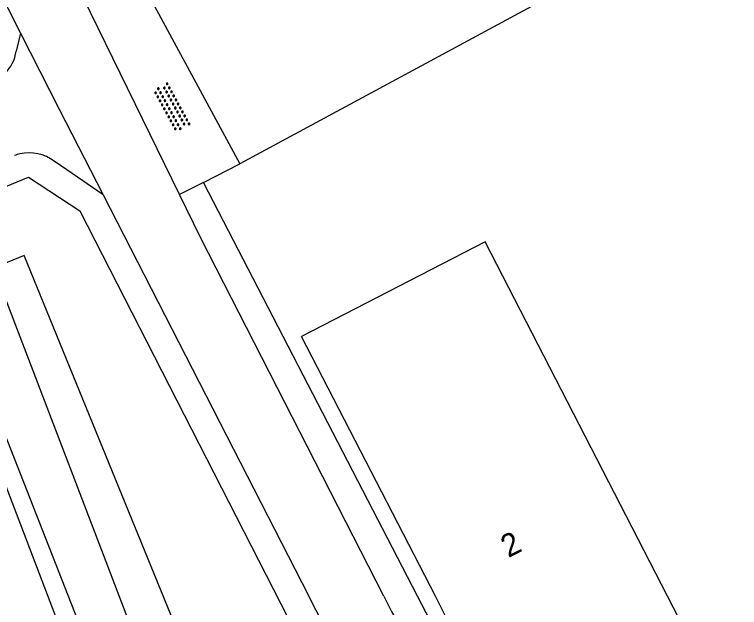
# Model space of a CAD drawing. Extents: x 135999 to 138000, y 396000 to 398501.
# Drawn here: x 136329.43 to 136361.25, y 396499.51 to 396525.52 of the extents above; entities that cross this region are included whole.
import ezdxf

# ---------------------------------------------------------------- set-up
doc = ezdxf.new("R2010")
doc.units = 0
for name, color, linetype in [('gg-anno-huisnummerreeks BGT', 7, 'Continuous'), ('gg-bbg-bijgebouw', 7, 'Continuous'), ('gg-bbg-gedigitaliseerde bebouwing', 7, 'Continuous'), ('gg-bbg-hoofdgebouw', 7, 'Continuous'), ('gg-knt-verharding', 7, 'Continuous'), ('gg-kntw-greppel-droge sloot', 7, 'Continuous'), ('gg-kwrk-duiker nz buis', 7, 'Continuous'), ('gt-grn-groengrens', 7, 'Continuous'), ('gt-symb-overige verharding', 7, 'Continuous')]:
    doc.layers.add(name, color=color, linetype=linetype)

# ---------------------------------------------------------------- blocks, each defined once
blk = doc.blocks.new('gt0-OVH')
at = {"layer": 'gt-symb-overige verharding'}
for points in [[(-0.972, 0.298), (-0.967, 0.308), (-0.965, 0.319), (-0.966, 0.33), (-0.971, 0.34), (-0.978, 0.348), (-0.988, 0.353), (-0.999, 0.355), (-1.01, 0.354), (-1.02, 0.349), (-1.028, 0.342), (-1.033, 0.332), (-1.035, 0.321), (-1.034, 0.31), (-1.029, 0.3), (-1.022, 0.292), (-1.012, 0.287), (-1.001, 0.285), (-0.99, 0.286), (-0.98, 0.291)], [(-0.772, 0.298), (-0.767, 0.308), (-0.765, 0.319), (-0.766, 0.33), (-0.771, 0.34), (-0.778, 0.348), (-0.788, 0.353), (-0.799, 0.355), (-0.81, 0.354), (-0.82, 0.349), (-0.828, 0.342), (-0.833, 0.332), (-0.835, 0.321), (-0.834, 0.31), (-0.829, 0.3), (-0.822, 0.292), (-0.812, 0.287), (-0.801, 0.285), (-0.79, 0.286), (-0.78, 0.291)], [(-0.572, 0.298), (-0.567, 0.308), (-0.565, 0.319), (-0.566, 0.33), (-0.571, 0.34), (-0.578, 0.348), (-0.588, 0.353), (-0.599, 0.355), (-0.61, 0.354), (-0.62, 0.349), (-0.628, 0.342), (-0.633, 0.332), (-0.635, 0.321), (-0.634, 0.31), (-0.629, 0.3), (-0.622, 0.292), (-0.612, 0.287), (-0.601, 0.285), (-0.59, 0.286), (-0.58, 0.291)], [(-0.372, 0.298), (-0.367, 0.308), (-0.365, 0.319), (-0.366, 0.33), (-0.371, 0.34), (-0.378, 0.348), (-0.388, 0.353), (-0.399, 0.355), (-0.41, 0.354), (-0.42, 0.349), (-0.428, 0.342), (-0.433, 0.332), (-0.435, 0.321), (-0.434, 0.31), (-0.429, 0.3), (-0.422, 0.292), (-0.412, 0.287), (-0.401, 0.285), (-0.39, 0.286), (-0.38, 0.291)], [(-0.172, 0.298), (-0.167, 0.308), (-0.165, 0.319), (-0.166, 0.33), (-0.171, 0.34), (-0.178, 0.348), (-0.188, 0.353), (-0.199, 0.355), (-0.21, 0.354), (-0.22, 0.349), (-0.228, 0.342), (-0.233, 0.332), (-0.235, 0.321), (-0.234, 0.31), (-0.229, 0.3), (-0.222, 0.292), (-0.212, 0.287), (-0.201, 0.285), (-0.19, 0.286), (-0.18, 0.291)], [(0.028, 0.298), (0.033, 0.308), (0.035, 0.319), (0.034, 0.33), (0.029, 0.34), (0.022, 0.348), (0.012, 0.353), (0.001, 0.355), (-0.01, 0.354), (-0.02, 0.349), (-0.028, 0.342), (-0.033, 0.332), (-0.035, 0.321), (-0.034, 0.31), (-0.029, 0.3), (-0.022, 0.292), (-0.012, 0.287), (-0.001, 0.285), (0.01, 0.286), (0.02, 0.291)], [(0.228, 0.298), (0.233, 0.308), (0.235, 0.319), (0.234, 0.33), (0.229, 0.34), (0.222, 0.348), (0.212, 0.353), (0.201, 0.355), (0.19, 0.354), (0.18, 0.349), (0.172, 0.342), (0.167, 0.332), (0.165, 0.321), (0.166, 0.31), (0.171, 0.3), (0.178, 0.292), (0.188, 0.287), (0.199, 0.285), (0.21, 0.286), (0.22, 0.291)], [(0.428, 0.298), (0.433, 0.308), (0.435, 0.319), (0.434, 0.33), (0.429, 0.34), (0.422, 0.348), (0.412, 0.353), (0.401, 0.355), (0.39, 0.354), (0.38, 0.349), (0.372, 0.342), (0.367, 0.332), (0.365, 0.321), (0.366, 0.31), (0.371, 0.3), (0.378, 0.292), (0.388, 0.287), (0.399, 0.285), (0.41, 0.286), (0.42, 0.291)], [(0.628, 0.298), (0.633, 0.308), (0.635, 0.319), (0.634, 0.33), (0.629, 0.34), (0.622, 0.348), (0.612, 0.353), (0.601, 0.355), (0.59, 0.354), (0.58, 0.349), (0.572, 0.342), (0.567, 0.332), (0.565, 0.321), (0.566, 0.31), (0.571, 0.3), (0.578, 0.292), (0.588, 0.287), (0.599, 0.285), (0.61, 0.286), (0.62, 0.291)], [(0.828, 0.298), (0.833, 0.308), (0.835, 0.319), (0.834, 0.33), (0.829, 0.34), (0.822, 0.348), (0.812, 0.353), (0.801, 0.355), (0.79, 0.354), (0.78, 0.349), (0.772, 0.342), (0.767, 0.332), (0.765, 0.321), (0.766, 0.31), (0.771, 0.3), (0.778, 0.292), (0.788, 0.287), (0.799, 0.285), (0.81, 0.286), (0.82, 0.291)], [(1.028, 0.298), (1.033, 0.308), (1.035, 0.319), (1.034, 0.33), (1.029, 0.34), (1.022, 0.348), (1.012, 0.353), (1.001, 0.355), (0.99, 0.354), (0.98, 0.349), (0.972, 0.342), (0.967, 0.332), (0.965, 0.321), (0.966, 0.31), (0.971, 0.3), (0.978, 0.292), (0.988, 0.287), (0.999, 0.285), (1.01, 0.286), (1.02, 0.291)], [(-0.872, 0.106), (-0.867, 0.116), (-0.865, 0.126), (-0.866, 0.137), (-0.871, 0.147), (-0.878, 0.156), (-0.888, 0.161), (-0.899, 0.163), (-0.91, 0.162), (-0.92, 0.157), (-0.928, 0.15), (-0.933, 0.14), (-0.935, 0.129), (-0.934, 0.118), (-0.929, 0.108), (-0.922, 0.1), (-0.912, 0.095), (-0.901, 0.092), (-0.89, 0.094), (-0.88, 0.098)], [(-0.672, 0.106), (-0.667, 0.116), (-0.665, 0.126), (-0.666, 0.137), (-0.671, 0.147), (-0.678, 0.156), (-0.688, 0.161), (-0.699, 0.163), (-0.71, 0.162), (-0.72, 0.157), (-0.728, 0.15), (-0.733, 0.14), (-0.735, 0.129), (-0.734, 0.118), (-0.729, 0.108), (-0.722, 0.1), (-0.712, 0.095), (-0.701, 0.092), (-0.69, 0.094), (-0.68, 0.098)], [(-0.472, 0.106), (-0.467, 0.116), (-0.465, 0.126), (-0.466, 0.137), (-0.471, 0.147), (-0.478, 0.156), (-0.488, 0.161), (-0.499, 0.163), (-0.51, 0.162), (-0.52, 0.157), (-0.528, 0.15), (-0.533, 0.14), (-0.535, 0.129), (-0.534, 0.118), (-0.529, 0.108), (-0.522, 0.1), (-0.512, 0.095), (-0.501, 0.092), (-0.49, 0.094), (-0.48, 0.098)], [(-0.272, 0.106), (-0.267, 0.116), (-0.265, 0.126), (-0.266, 0.137), (-0.271, 0.147), (-0.278, 0.156), (-0.288, 0.161), (-0.299, 0.163), (-0.31, 0.162), (-0.32, 0.157), (-0.328, 0.15), (-0.333, 0.14), (-0.335, 0.129), (-0.334, 0.118), (-0.329, 0.108), (-0.322, 0.1), (-0.312, 0.095), (-0.301, 0.092), (-0.29, 0.094), (-0.28, 0.098)], [(-0.072, 0.106), (-0.067, 0.116), (-0.065, 0.126), (-0.066, 0.137), (-0.071, 0.147), (-0.078, 0.156), (-0.088, 0.161), (-0.099, 0.163), (-0.11, 0.162), (-0.12, 0.157), (-0.128, 0.15), (-0.133, 0.14), (-0.135, 0.129), (-0.134, 0.118), (-0.129, 0.108), (-0.122, 0.1), (-0.112, 0.095), (-0.101, 0.092), (-0.09, 0.094), (-0.08, 0.098)], [(0.128, 0.106), (0.133, 0.116), (0.135, 0.126), (0.134, 0.137), (0.129, 0.147), (0.122, 0.156), (0.112, 0.161), (0.101, 0.163), (0.09, 0.162), (0.08, 0.157), (0.072, 0.15), (0.067, 0.14), (0.065, 0.129), (0.066, 0.118), (0.071, 0.108), (0.078, 0.1), (0.088, 0.095), (0.099, 0.092), (0.11, 0.094), (0.12, 0.098)], [(0.328, 0.106), (0.333, 0.116), (0.335, 0.126), (0.334, 0.137), (0.329, 0.147), (0.322, 0.156), (0.312, 0.161), (0.301, 0.163), (0.29, 0.162), (0.28, 0.157), (0.272, 0.15), (0.267, 0.14), (0.265, 0.129), (0.266, 0.118), (0.271, 0.108), (0.278, 0.1), (0.288, 0.095), (0.299, 0.092), (0.31, 0.094), (0.32, 0.098)], [(0.528, 0.106), (0.533, 0.116), (0.535, 0.126), (0.534, 0.137), (0.529, 0.147), (0.522, 0.156), (0.512, 0.161), (0.501, 0.163), (0.49, 0.162), (0.48, 0.157), (0.472, 0.15), (0.467, 0.14), (0.465, 0.129), (0.466, 0.118), (0.471, 0.108), (0.478, 0.1), (0.488, 0.095), (0.499, 0.092), (0.51, 0.094), (0.52, 0.098)], [(0.728, 0.106), (0.733, 0.116), (0.735, 0.126), (0.734, 0.137), (0.729, 0.147), (0.722, 0.156), (0.712, 0.161), (0.701, 0.163), (0.69, 0.162), (0.68, 0.157), (0.672, 0.15), (0.667, 0.14), (0.665, 0.129), (0.666, 0.118), (0.671, 0.108), (0.678, 0.1), (0.688, 0.095), (0.699, 0.092), (0.71, 0.094), (0.72, 0.098)], [(0.928, 0.106), (0.933, 0.116), (0.935, 0.126), (0.934, 0.137), (0.929, 0.147), (0.922, 0.156), (0.912, 0.161), (0.901, 0.163), (0.89, 0.162), (0.88, 0.157), (0.872, 0.15), (0.867, 0.14), (0.865, 0.129), (0.866, 0.118), (0.871, 0.108), (0.878, 0.1), (0.888, 0.095), (0.899, 0.092), (0.91, 0.094), (0.92, 0.098)], [(-0.972, -0.142), (-0.967, -0.132), (-0.965, -0.121), (-0.966, -0.11), (-0.971, -0.1), (-0.978, -0.092), (-0.988, -0.087), (-0.999, -0.085), (-1.01, -0.086), (-1.02, -0.091), (-1.028, -0.098), (-1.033, -0.108), (-1.035, -0.119), (-1.034, -0.13), (-1.029, -0.14), (-1.022, -0.148), (-1.012, -0.153), (-1.001, -0.155), (-0.99, -0.154), (-0.98, -0.149)], [(-0.872, -0.334), (-0.867, -0.324), (-0.865, -0.314), (-0.866, -0.303), (-0.871, -0.293), (-0.878, -0.284), (-0.888, -0.279), (-0.899, -0.277), (-0.91, -0.278), (-0.92, -0.283), (-0.928, -0.29), (-0.933, -0.3), (-0.935, -0.311), (-0.934, -0.322), (-0.929, -0.332), (-0.922, -0.34), (-0.912, -0.345), (-0.901, -0.348), (-0.89, -0.346), (-0.88, -0.342)], [(-0.772, -0.142), (-0.767, -0.132), (-0.765, -0.121), (-0.766, -0.11), (-0.771, -0.1), (-0.778, -0.092), (-0.788, -0.087), (-0.799, -0.085), (-0.81, -0.086), (-0.82, -0.091), (-0.828, -0.098), (-0.833, -0.108), (-0.835, -0.119), (-0.834, -0.13), (-0.829, -0.14), (-0.822, -0.148), (-0.812, -0.153), (-0.801, -0.155), (-0.79, -0.154), (-0.78, -0.149)], [(-0.672, -0.334), (-0.667, -0.324), (-0.665, -0.314), (-0.666, -0.303), (-0.671, -0.293), (-0.678, -0.284), (-0.688, -0.279), (-0.699, -0.277), (-0.71, -0.278), (-0.72, -0.283), (-0.728, -0.29), (-0.733, -0.3), (-0.735, -0.311), (-0.734, -0.322), (-0.729, -0.332), (-0.722, -0.34), (-0.712, -0.345), (-0.701, -0.348), (-0.69, -0.346), (-0.68, -0.342)], [(-0.572, -0.142), (-0.567, -0.132), (-0.565, -0.121), (-0.566, -0.11), (-0.571, -0.1), (-0.578, -0.092), (-0.588, -0.087), (-0.599, -0.085), (-0.61, -0.086), (-0.62, -0.091), (-0.628, -0.098), (-0.633, -0.108), (-0.635, -0.119), (-0.634, -0.13), (-0.629, -0.14), (-0.622, -0.148), (-0.612, -0.153), (-0.601, -0.155), (-0.59, -0.154), (-0.58, -0.149)], [(-0.472, -0.334), (-0.467, -0.324), (-0.465, -0.314), (-0.466, -0.303), (-0.471, -0.293), (-0.478, -0.284), (-0.488, -0.279), (-0.499, -0.277), (-0.51, -0.278), (-0.52, -0.283), (-0.528, -0.29), (-0.533, -0.3), (-0.535, -0.311), (-0.534, -0.322), (-0.529, -0.332), (-0.522, -0.34), (-0.512, -0.345), (-0.501, -0.348), (-0.49, -0.346), (-0.48, -0.342)], [(-0.372, -0.142), (-0.367, -0.132), (-0.365, -0.121), (-0.366, -0.11), (-0.371, -0.1), (-0.378, -0.092), (-0.388, -0.087), (-0.399, -0.085), (-0.41, -0.086), (-0.42, -0.091), (-0.428, -0.098), (-0.433, -0.108), (-0.435, -0.119), (-0.434, -0.13), (-0.429, -0.14), (-0.422, -0.148), (-0.412, -0.153), (-0.401, -0.155), (-0.39, -0.154), (-0.38, -0.149)], [(-0.272, -0.334), (-0.267, -0.324), (-0.265, -0.314), (-0.266, -0.303), (-0.271, -0.293), (-0.278, -0.284), (-0.288, -0.279), (-0.299, -0.277), (-0.31, -0.278), (-0.32, -0.283), (-0.328, -0.29), (-0.333, -0.3), (-0.335, -0.311), (-0.334, -0.322), (-0.329, -0.332), (-0.322, -0.34), (-0.312, -0.345), (-0.301, -0.348), (-0.29, -0.346), (-0.28, -0.342)], [(-0.172, -0.142), (-0.167, -0.132), (-0.165, -0.121), (-0.166, -0.11), (-0.171, -0.1), (-0.178, -0.092), (-0.188, -0.087), (-0.199, -0.085), (-0.21, -0.086), (-0.22, -0.091), (-0.228, -0.098), (-0.233, -0.108), (-0.235, -0.119), (-0.234, -0.13), (-0.229, -0.14), (-0.222, -0.148), (-0.212, -0.153), (-0.201, -0.155), (-0.19, -0.154), (-0.18, -0.149)], [(-0.072, -0.334), (-0.067, -0.324), (-0.065, -0.314), (-0.066, -0.303), (-0.071, -0.293), (-0.078, -0.284), (-0.088, -0.279), (-0.099, -0.277), (-0.11, -0.278), (-0.12, -0.283), (-0.128, -0.29), (-0.133, -0.3), (-0.135, -0.311), (-0.134, -0.322), (-0.129, -0.332), (-0.122, -0.34), (-0.112, -0.345), (-0.101, -0.348), (-0.09, -0.346), (-0.08, -0.342)], [(0.028, -0.142), (0.033, -0.132), (0.035, -0.121), (0.034, -0.11), (0.029, -0.1), (0.022, -0.092), (0.012, -0.087), (0.001, -0.085), (-0.01, -0.086), (-0.02, -0.091), (-0.028, -0.098), (-0.033, -0.108), (-0.035, -0.119), (-0.034, -0.13), (-0.029, -0.14), (-0.022, -0.148), (-0.012, -0.153), (-0.001, -0.155), (0.01, -0.154), (0.02, -0.149)], [(0.128, -0.334), (0.133, -0.324), (0.135, -0.314), (0.134, -0.303), (0.129, -0.293), (0.122, -0.284), (0.112, -0.279), (0.101, -0.277), (0.09, -0.278), (0.08, -0.283), (0.072, -0.29), (0.067, -0.3), (0.065, -0.311), (0.066, -0.322), (0.071, -0.332), (0.078, -0.34), (0.088, -0.345), (0.099, -0.348), (0.11, -0.346), (0.12, -0.342)], [(0.228, -0.142), (0.233, -0.132), (0.235, -0.121), (0.234, -0.11), (0.229, -0.1), (0.222, -0.092), (0.212, -0.087), (0.201, -0.085), (0.19, -0.086), (0.18, -0.091), (0.172, -0.098), (0.167, -0.108), (0.165, -0.119), (0.166, -0.13), (0.171, -0.14), (0.178, -0.148), (0.188, -0.153), (0.199, -0.155), (0.21, -0.154), (0.22, -0.149)], [(0.328, -0.334), (0.333, -0.324), (0.335, -0.314), (0.334, -0.303), (0.329, -0.293), (0.322, -0.284), (0.312, -0.279), (0.301, -0.277), (0.29, -0.278), (0.28, -0.283), (0.272, -0.29), (0.267, -0.3), (0.265, -0.311), (0.266, -0.322), (0.271, -0.332), (0.278, -0.34), (0.288, -0.345), (0.299, -0.348), (0.31, -0.346), (0.32, -0.342)], [(0.428, -0.142), (0.433, -0.132), (0.435, -0.121), (0.434, -0.11), (0.429, -0.1), (0.422, -0.092), (0.412, -0.087), (0.401, -0.085), (0.39, -0.086), (0.38, -0.091), (0.372, -0.098), (0.367, -0.108), (0.365, -0.119), (0.366, -0.13), (0.371, -0.14), (0.378, -0.148), (0.388, -0.153), (0.399, -0.155), (0.41, -0.154), (0.42, -0.149)], [(0.528, -0.334), (0.533, -0.324), (0.535, -0.314), (0.534, -0.303), (0.529, -0.293), (0.522, -0.284), (0.512, -0.279), (0.501, -0.277), (0.49, -0.278), (0.48, -0.283), (0.472, -0.29), (0.467, -0.3), (0.465, -0.311), (0.466, -0.322), (0.471, -0.332), (0.478, -0.34), (0.488, -0.345), (0.499, -0.348), (0.51, -0.346), (0.52, -0.342)], [(0.628, -0.142), (0.633, -0.132), (0.635, -0.121), (0.634, -0.11), (0.629, -0.1), (0.622, -0.092), (0.612, -0.087), (0.601, -0.085), (0.59, -0.086), (0.58, -0.091), (0.572, -0.098), (0.567, -0.108), (0.565, -0.119), (0.566, -0.13), (0.571, -0.14), (0.578, -0.148), (0.588, -0.153), (0.599, -0.155), (0.61, -0.154), (0.62, -0.149)], [(0.728, -0.334), (0.733, -0.324), (0.735, -0.314), (0.734, -0.303), (0.729, -0.293), (0.722, -0.284), (0.712, -0.279), (0.701, -0.277), (0.69, -0.278), (0.68, -0.283), (0.672, -0.29), (0.667, -0.3), (0.665, -0.311), (0.666, -0.322), (0.671, -0.332), (0.678, -0.34), (0.688, -0.345), (0.699, -0.348), (0.71, -0.346), (0.72, -0.342)], [(0.828, -0.142), (0.833, -0.132), (0.835, -0.121), (0.834, -0.11), (0.829, -0.1), (0.822, -0.092), (0.812, -0.087), (0.801, -0.085), (0.79, -0.086), (0.78, -0.091), (0.772, -0.098), (0.767, -0.108), (0.765, -0.119), (0.766, -0.13), (0.771, -0.14), (0.778, -0.148), (0.788, -0.153), (0.799, -0.155), (0.81, -0.154), (0.82, -0.149)], [(0.928, -0.334), (0.933, -0.324), (0.935, -0.314), (0.934, -0.303), (0.929, -0.293), (0.922, -0.284), (0.912, -0.279), (0.901, -0.277), (0.89, -0.278), (0.88, -0.283), (0.872, -0.29), (0.867, -0.3), (0.865, -0.311), (0.866, -0.322), (0.871, -0.332), (0.878, -0.34), (0.888, -0.345), (0.899, -0.348), (0.91, -0.346), (0.92, -0.342)], [(1.028, -0.142), (1.033, -0.132), (1.035, -0.121), (1.034, -0.11), (1.029, -0.1), (1.022, -0.092), (1.012, -0.087), (1.001, -0.085), (0.99, -0.086), (0.98, -0.091), (0.972, -0.098), (0.967, -0.108), (0.965, -0.119), (0.966, -0.13), (0.971, -0.14), (0.978, -0.148), (0.988, -0.153), (0.999, -0.155), (1.01, -0.154), (1.02, -0.149)]]:
    blk.add_lwpolyline(points, close=True, dxfattribs=at)

msp = doc.modelspace()

# ---------------------------------------------------------------- linework, layer by layer
at = {"layer": 'gg-bbg-bijgebouw'}
for p in [(136334.291, 396528.263), (136354.371, 396527.088)]:
    msp.add_line(p, (136339.32, 396518.971), dxfattribs=at)
at = {"layer": 'gg-bbg-gedigitaliseerde bebouwing'}
for points in [[(136358.092, 396500), (136350.084, 396515.541), (136342.03, 396511.391)], [(136356.386, 396491.343), (136361.247, 396493.873), (136358.092, 396500)]]:
    msp.add_lwpolyline(points, dxfattribs=at)
at = {"layer": 'gg-bbg-hoofdgebouw'}
for p, q in [((136347.899, 396500), (136342.03, 396511.391)), ((136353.21, 396489.69), (136347.899, 396500))]:
    msp.add_line(p, q, dxfattribs=at)
at = {"layer": 'gg-knt-verharding'}
for p, q in [((136336.661, 396517.624), (136331.99, 396527.19)), ((136329.692, 396524.698), (136329.5, 396523.912)), ((136329.692, 396524.698), (136331.385, 396521.36)), ((136331.385, 396521.36), (136333.312, 396517.605)), ((136331.448, 396518.889), (136331.169, 396519.081)), ((136337.726, 396518.148), (136339.32, 396518.971)), ((136331.721, 396518.701), (136331.448, 396518.889)), ((136333.312, 396517.605), (136331.721, 396518.701)), ((136337.726, 396518.148), (136336.661, 396517.624)), ((136347.121, 396500), (136337.726, 396518.148)), ((136333.312, 396517.605), (136342.347, 396500)), ((136343.626, 396497.51), (136342.347, 396500))]:
    msp.add_line(p, q, dxfattribs=at)
for points in [[(136305.406, 396572.211), (136310.965, 396561.615), (136329.692, 396524.698)], [(136345.636, 396500), (136337.599, 396515.704), (136336.661, 396517.624)], [(136345.636, 396500), (136345.979, 396499.33), (136352.244, 396488.52), (136359.246, 396478.035)], [(136352.895, 396488.857), (136350.404, 396493.674), (136350.026, 396493.549), (136349.422, 396494.777), (136349.732, 396494.977), (136347.121, 396500)]]:
    msp.add_lwpolyline(points, dxfattribs=at)
for centre, radius, start, end in [((136327.816, 396524.14), 1.699, 313.8397, 352.2977), ((136330.077, 396517.593), 1.858, 102.7518, 110.5157), ((136330.068, 396517.62), 1.83, 53.002, 102.6522)]:
    msp.add_arc(centre, radius, start, end, dxfattribs=at)
at = {"layer": 'gg-kntw-greppel-droge sloot'}
msp.add_lwpolyline([(136336.433, 396498.837), (136329.844, 396514.941), (136326.45, 396513.554), (136332.742, 396497.553)], dxfattribs=at)
at = {"layer": 'gg-kwrk-duiker nz buis'}
msp.add_lwpolyline([(136335.082, 396497.224), (136324.554, 396524.73), (136302.445, 396567.823)], dxfattribs=at)
at = {"layer": 'gt-grn-groengrens'}
for points in [[(136327.402, 396518.602), (136327.862, 396517.487), (136330.039, 396518.384), (136332.293, 396516.909), (136345.375, 396491.353), (136361.119, 396465.83)], [(136319.95, 396515.793), (136325.263, 396514.729), (136345.486, 396461.737), (136344.036, 396461.184)]]:
    msp.add_lwpolyline(points, dxfattribs=at)

# ---------------------------------------------------------------- block references
at = {"layer": 'gt-symb-overige verharding', "rotation": -61.30721229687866}
msp.add_blockref('gt0-OVH', (136336.325, 396521.442), dxfattribs=at)

# ---------------------------------------------------------------- texts
at = {"layer": 'gg-anno-huisnummerreeks BGT'}
msp.add_text('2', height=1, rotation=27.3, dxfattribs=at).set_placement((136351.102, 396501.669))

doc.saveas('drawing.dxf')
